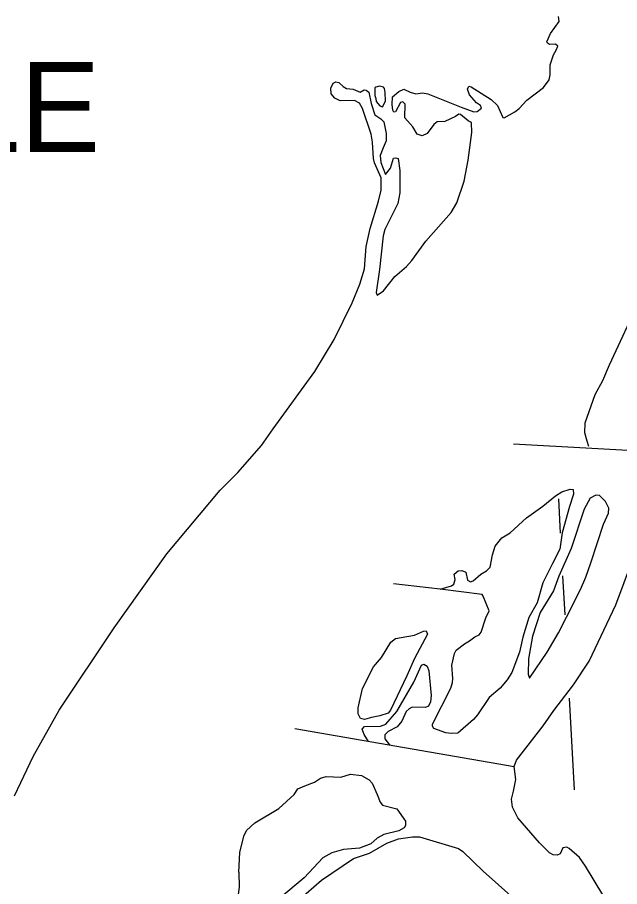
# Model space of a CAD drawing. Extents: x -19 to 366, y -4 to 359.
# Drawn here: x 161.496 to 162.167, y 180.299 to 181.266 of the extents above; entities that cross this region are included whole.
import ezdxf

# ---------------------------------------------------------------- set-up
doc = ezdxf.new("R2010")
doc.units = 0
for name, color, linetype in [('R_Axis Annot', 7, 'Continuous'), ('R_Border Notes', 7, 'Continuous'), ('R_Border Prem', 7, 'Continuous'), ('R_Temp Easement', 7, 'Continuous'), ('Sheet Fence', 7, 'Continuous')]:
    doc.layers.add(name, color=color, linetype=linetype)

msp = doc.modelspace()

# ---------------------------------------------------------------- linework, layer by layer
at = {"layer": 'R_Axis Annot'}
for points in [[(162.09894, 180.73004), (162.101, 180.69194)], [(162.10357, 180.6444), (162.1059, 180.60107)], [(162.11091, 180.50824), (162.11641, 180.40638)]]:
    msp.add_lwpolyline(points, dxfattribs=at)
at = {"layer": 'R_Border Prem'}
for points in [[(161.9907, 181.16633), (162.00459, 181.16115), (162.00857, 181.16119), (162.01308, 181.16523), (162.0121, 181.16807), (162.00771, 181.17087), (162.00003, 181.1801), (161.9975, 181.18615), (161.99898, 181.18958), (162.00183, 181.18885), (162.02398, 181.17464), (162.03106, 181.16807), (162.03708, 181.15464), (162.0386, 181.15447), (162.05028, 181.16104), (162.05536, 181.16489), (162.0638, 181.17409), (162.08223, 181.18814), (162.08877, 181.19675), (162.08966, 181.20227), (162.08973, 181.21347), (162.09359, 181.22434), (162.09638, 181.22968), (162.09823, 181.23426), (162.09574, 181.23632), (162.08911, 181.23607), (162.08663, 181.23737), (162.08604, 181.23907), (162.08993, 181.24804), (162.09983, 181.26162), (162.09902, 181.26712)], [(161.89954, 180.98538), (161.89583, 180.9599), (161.897, 180.95687), (161.90415, 180.96188), (161.91668, 180.97758), (161.92984, 180.98873), (161.93583, 180.99562), (161.95134, 181.01705), (161.97962, 181.04905), (161.98596, 181.05975), (161.99385, 181.08394), (161.99853, 181.10716), (162.00237, 181.13815), (162.00225, 181.14917), (161.99844, 181.15103), (161.98984, 181.15816), (161.98794, 181.15833), (161.98417, 181.15563), (161.97229, 181.15038), (161.96376, 181.14992), (161.96, 181.14703), (161.95271, 181.13689), (161.94705, 181.13437), (161.94173, 181.13602), (161.9369, 181.14433), (161.92788, 181.15431), (161.9281, 181.1695), (161.9256, 181.17213), (161.92315, 181.17154), (161.91757, 181.16104), (161.91568, 181.16064), (161.91452, 181.16272), (161.91369, 181.16898), (161.91417, 181.17753), (161.92131, 181.18368), (161.92659, 181.1862), (161.93383, 181.18304), (161.94011, 181.18102), (161.94768, 181.18204), (161.95338, 181.18115), (161.9907, 181.16633)], [(161.49324, 180.39961), (161.51382, 180.44331), (161.54284, 180.49507), (161.60405, 180.58646), (161.6627, 180.6689), (161.72224, 180.73976), (161.74174, 180.75971), (161.76815, 180.7896), (161.78123, 180.80815), (161.82775, 180.87205), (161.84937, 180.90759), (161.86922, 180.94824), (161.87791, 180.96902), (161.88285, 180.98616), (161.88466, 181.01125), (161.88938, 181.03124), (161.89872, 181.06153), (161.90163, 181.0739), (161.90148, 181.08738), (161.8941, 181.10421), (161.89291, 181.10914), (161.89196, 181.12736), (161.89053, 181.13608), (161.88075, 181.16485)], [(162.13294, 180.78833), (162.13098, 180.79457), (162.12842, 180.80385), (162.12868, 180.81468), (162.13991, 180.84632), (162.14847, 180.86179), (162.15567, 180.87952), (162.19033, 180.95355)], [(162.22991, 180.78094), (162.04874, 180.79121)], [(162.01896, 180.65007), (162.02308, 180.65429), (162.02559, 180.66798), (162.02852, 180.67751), (162.03601, 180.68689), (162.04505, 180.69249), (162.06345, 180.70901), (162.0817, 180.7221), (162.09561, 180.73364), (162.10277, 180.73789), (162.11184, 180.74083), (162.11525, 180.74048), (162.11588, 180.73555), (162.11128, 180.72164)], [(162.12956, 180.6432), (162.1349, 180.65883), (162.14922, 180.70208), (162.15459, 180.71429), (162.1551, 180.71999), (162.15142, 180.72717), (162.14452, 180.73375), (162.14053, 180.73447), (162.13432, 180.73099), (162.12762, 180.71858), (162.11311, 180.67475), (162.09941, 180.64404), (162.09352, 180.62784), (162.07842, 180.60376), (162.06998, 180.57727), (162.0657, 180.55216), (162.06512, 180.53488), (162.06669, 180.53052), (162.08647, 180.5594), (162.09895, 180.58098), (162.10786, 180.59836)], [(162.11128, 180.72164), (162.10326, 180.69231), (162.10042, 180.67405), (162.09243, 180.65821), (162.08148, 180.63683), (162.07527, 180.61436)], [(162.07793, 180.34738), (162.05375, 180.37505), (162.04793, 180.38715), (162.04651, 180.39606), (162.04888, 180.40482), (162.05139, 180.41795), (162.04972, 180.43217), (162.0523, 180.43941), (162.08185, 180.4775), (162.09399, 180.49453), (162.11568, 180.52323), (162.13303, 180.54961), (162.16288, 180.61239), (162.18131, 180.66195)], [(162.07527, 180.61436), (162.06596, 180.59831), (162.05918, 180.57641), (162.05557, 180.55947), (162.0469, 180.53678), (162.04187, 180.52876), (162.034, 180.51937), (162.02198, 180.50919), (162.00891, 180.48987), (162.00423, 180.48451), (161.98676, 180.46952), (161.97937, 180.46888), (161.97367, 180.46977), (161.96035, 180.47457), (161.95881, 180.47703), (161.95878, 180.47949), (161.97902, 180.51958), (161.98104, 180.52568), (161.98137, 180.53024), (161.98026, 180.54523), (161.98316, 180.55798), (161.98502, 180.5618), (161.99423, 180.56892), (161.99988, 180.57201), (162.0059, 180.57663), (162.01062, 180.57896), (162.01286, 180.58183), (162.01819, 180.59764), (162.02171, 180.60566), (162.01528, 180.62173), (162.01393, 180.62362), (161.96723, 180.6298), (161.97989, 180.63353), (161.98253, 180.63508), (161.98399, 180.6406), (161.98279, 180.64628), (161.9873, 180.65013), (161.99127, 180.65055), (161.99566, 180.6485), (161.99784, 180.6396), (162.00089, 180.63773), (162.00391, 180.63909), (162.01236, 180.64639), (162.01896, 180.65007)], [(161.96723, 180.6298), (161.91521, 180.63573)], [(162.10786, 180.59836), (162.12364, 180.62947), (162.12956, 180.6432)], [(161.89307, 180.54321), (161.90187, 180.55356), (161.91231, 180.57056), (161.91738, 180.57479), (161.92363, 180.57599), (161.93877, 180.57862), (161.94877, 180.58308), (161.95161, 180.58311), (161.95316, 180.57952), (161.93847, 180.55259)], [(161.93847, 180.55259), (161.92996, 180.53333), (161.91198, 180.49498), (161.90917, 180.49153), (161.9001, 180.48859), (161.89064, 180.48679), (161.88308, 180.48443), (161.87833, 180.48571), (161.87581, 180.491), (161.87574, 180.49746), (161.88063, 180.51916), (161.89307, 180.54321)], [(161.88751, 180.45998), (161.88269, 180.46791), (161.88054, 180.47377), (161.88297, 180.47683), (161.9006, 180.4772), (161.90683, 180.47954), (161.91882, 180.49353), (161.938, 180.526), (161.94652, 180.54508), (161.94916, 180.54606), (161.9526, 180.54381), (161.95455, 180.5387), (161.95712, 180.51119), (161.95662, 180.50416), (161.95421, 180.49939), (161.95081, 180.49784), (161.93621, 180.49826), (161.93282, 180.49652), (161.92925, 180.49344), (161.92443, 180.48276), (161.91919, 180.47625), (161.9092, 180.4714), (161.90564, 180.46738), (161.90549, 180.4632), (161.91068, 180.45637)], [(161.80526, 180.47472), (162.04972, 180.43217)], [(161.74308, 180.31477), (161.74398, 180.33661), (161.74872, 180.35489), (161.7515, 180.361), (161.76089, 180.36945), (161.78763, 180.38567), (161.80472, 180.40103), (161.80883, 180.40734), (161.81638, 180.41065), (161.82733, 180.41474), (161.83391, 180.41937), (161.84015, 180.42114), (161.85646, 180.42054), (161.86724, 180.42369), (161.87958, 180.42211), (161.88816, 180.41725), (161.89161, 180.41368), (161.89705, 180.4012), (161.90037, 180.3925), (161.90287, 180.3893), (161.91884, 180.38528), (161.92846, 180.37151), (161.92851, 180.36677), (161.92722, 180.3639), (161.92137, 180.36062), (161.90435, 180.35665), (161.89719, 180.3524), (161.89006, 180.34625), (161.87741, 180.34137), (161.8596, 180.33987), (161.84675, 180.33613), (161.83657, 180.33052), (161.81595, 180.30828), (161.7887, 180.2856)], [(161.80958, 180.28334), (161.83513, 180.30563), (161.8707, 180.32972), (161.88846, 180.33598), (161.90768, 180.347), (161.92071, 180.35187), (161.93642, 180.35412), (161.94439, 180.35382), (161.98775, 180.34096), (161.99253, 180.33759), (162.01513, 180.31579), (162.0494, 180.28537)], [(162.14832, 180.2894), (162.12902, 180.32149), (162.12228, 180.33111), (162.11099, 180.34087), (162.10813, 180.34236), (162.10378, 180.34156), (162.10082, 180.33488), (162.09761, 180.33352), (162.09305, 180.33405), (162.08886, 180.33628), (162.07793, 180.34738)], [(161.74308, 180.31477), (161.74345, 180.29787), (161.7401, 180.27372), (161.73584, 180.26456), (161.73354, 180.24915)]]:
    msp.add_lwpolyline(points, dxfattribs=at)
at = {"layer": 'R_Temp Easement'}
for points in [[(161.88075, 181.16485), (161.87746, 181.1707), (161.87174, 181.17349), (161.85582, 181.17333), (161.84991, 181.17612), (161.84588, 181.18102), (161.84543, 181.18728), (161.84822, 181.19301), (161.85105, 181.19436), (161.85427, 181.19383), (161.85906, 181.18932), (161.86307, 181.18708), (161.87047, 181.18639), (161.87809, 181.18286), (161.88261, 181.18557), (161.88489, 181.18521), (161.88795, 181.18277), (161.89055, 181.17045), (161.89448, 181.15758), (161.90116, 181.15309), (161.90461, 181.1497), (161.90721, 181.13682), (161.90711, 181.12884), (161.90359, 181.12102), (161.90046, 181.11244), (161.9013, 181.10447), (161.90637, 181.09142), (161.91179, 181.09831), (161.91528, 181.10936), (161.91793, 181.10996), (161.92059, 181.10903), (161.92244, 181.09576), (161.92214, 181.07069), (161.92018, 181.05889), (161.90551, 181.02988), (161.90369, 181.02303), (161.89954, 180.98538)], [(161.90597, 181.18238), (161.90535, 181.18693), (161.90419, 181.18863), (161.89982, 181.18973), (161.89566, 181.18854), (161.89454, 181.18758), (161.89462, 181.17923), (161.89542, 181.17582)], [(161.89542, 181.17582), (161.89602, 181.17241), (161.89987, 181.1677), (161.9031, 181.16659), (161.90626, 181.1727), (161.90597, 181.18238)]]:
    msp.add_lwpolyline(points, dxfattribs=at)
at = {"layer": 'Sheet Fence'}
for points in [[(168.79024, 2.24423), (168.56072, 10.86154), (168.3304, 19.47898), (168.09927, 28.09654), (167.86734, 36.71424), (167.63461, 45.33207), (167.40109, 53.95003), (167.16676, 62.56812), (166.93164, 71.18634), (166.69573, 79.80469), (166.45902, 88.42317), (166.22151, 97.04178), (165.98322, 105.66053), (165.74413, 114.27941), (165.50426, 122.89842), (165.26359, 131.51756), (165.02214, 140.13684), (164.7799, 148.75625), (164.53687, 157.3758), (164.29307, 165.99547), (164.04847, 174.61528), (163.8031, 183.23523), (163.55694, 191.85531), (163.31001, 200.47553), (163.06229, 209.09588), (162.8138, 217.71636), (162.56453, 226.33698), (162.31449, 234.95774), (162.06367, 243.57863), (161.81208, 252.19966), (161.55972, 260.82082), (161.30659, 269.44212), (161.05269, 278.06356), (160.79802, 286.68514), (160.54258, 295.30685), (160.28638, 303.9287), (160.02941, 312.55068), (159.77168, 321.1728), (159.51318, 329.79507), (159.25393, 338.41747), (158.99391, 347.04)], [(0, 180.89994), (7.12284, 180.90436), (14.24566, 180.9176), (21.36847, 180.93968), (28.49124, 180.97058), (35.61397, 181.01031), (42.73664, 181.05888), (49.85925, 181.11627), (56.98178, 181.18249), (64.10422, 181.25754), (71.22656, 181.34142), (78.3488, 181.43413), (85.47091, 181.53567), (92.5929, 181.64603), (99.71474, 181.76523), (106.83643, 181.89325), (113.95795, 182.0301), (121.0793, 182.17578), (128.20046, 182.33029), (135.32143, 182.49362), (142.44218, 182.66579), (149.56272, 182.84677), (156.68303, 183.03659), (163.8031, 183.23523), (170.92291, 183.4427), (178.04247, 183.65899), (185.16175, 183.88411), (192.28074, 184.11805), (199.39944, 184.36082), (206.51784, 184.61242), (213.63591, 184.87283), (220.75366, 185.14207), (227.87107, 185.42014), (234.98813, 185.70702), (242.10483, 186.00273), (249.22115, 186.30726), (256.33709, 186.62061), (263.45264, 186.94279), (270.56779, 187.27378), (277.68251, 187.61359), (284.79682, 187.96222), (291.91068, 188.31967), (299.02409, 188.68594), (306.13705, 189.06103), (313.24954, 189.44494), (320.36154, 189.83766), (327.47305, 190.23919), (334.58406, 190.64954), (341.69455, 191.06871)], [(0, 172.2839), (7.1335, 172.2883), (14.26699, 172.30153), (21.40046, 172.32356), (28.53389, 172.35442), (35.66729, 172.39408), (42.80062, 172.44256), (49.9339, 172.49986), (57.06709, 172.56597), (64.2002, 172.6409), (71.33321, 172.72464), (78.46611, 172.81719), (85.59889, 172.91856), (92.73155, 173.02874), (99.86406, 173.14774), (106.99641, 173.27555), (114.12861, 173.41217), (121.26063, 173.5576), (128.39246, 173.71185), (135.5241, 173.87492), (142.65553, 174.04679), (149.78674, 174.22748), (156.91773, 174.41697), (164.04847, 174.61528), (171.17897, 174.82241), (178.3092, 175.03834), (185.43916, 175.26308), (192.56884, 175.49664), (199.69822, 175.739), (206.8273, 175.99017), (213.95607, 176.25015), (221.0845, 176.51895), (228.2126, 176.79655), (235.34035, 177.08295), (242.46774, 177.37817), (249.59476, 177.68219), (256.7214, 177.99502), (263.84765, 178.31666), (270.97349, 178.6471), (278.09893, 178.98634), (285.22393, 179.33439), (292.3485, 179.69125), (299.47263, 180.05691), (306.59629, 180.43137), (313.71949, 180.81463), (320.84221, 181.2067), (327.96444, 181.60757), (335.08617, 182.01724), (342.20739, 182.4357)]]:
    msp.add_spline(points, degree=3, dxfattribs=at)

# ---------------------------------------------------------------- texts
at = {"layer": 'R_Border Notes'}
msp.add_text('AT   WRIGHTSVILLE', height=0.1, dxfattribs=at).set_placement((160.31077, 181.11639))

doc.saveas('drawing.dxf')
